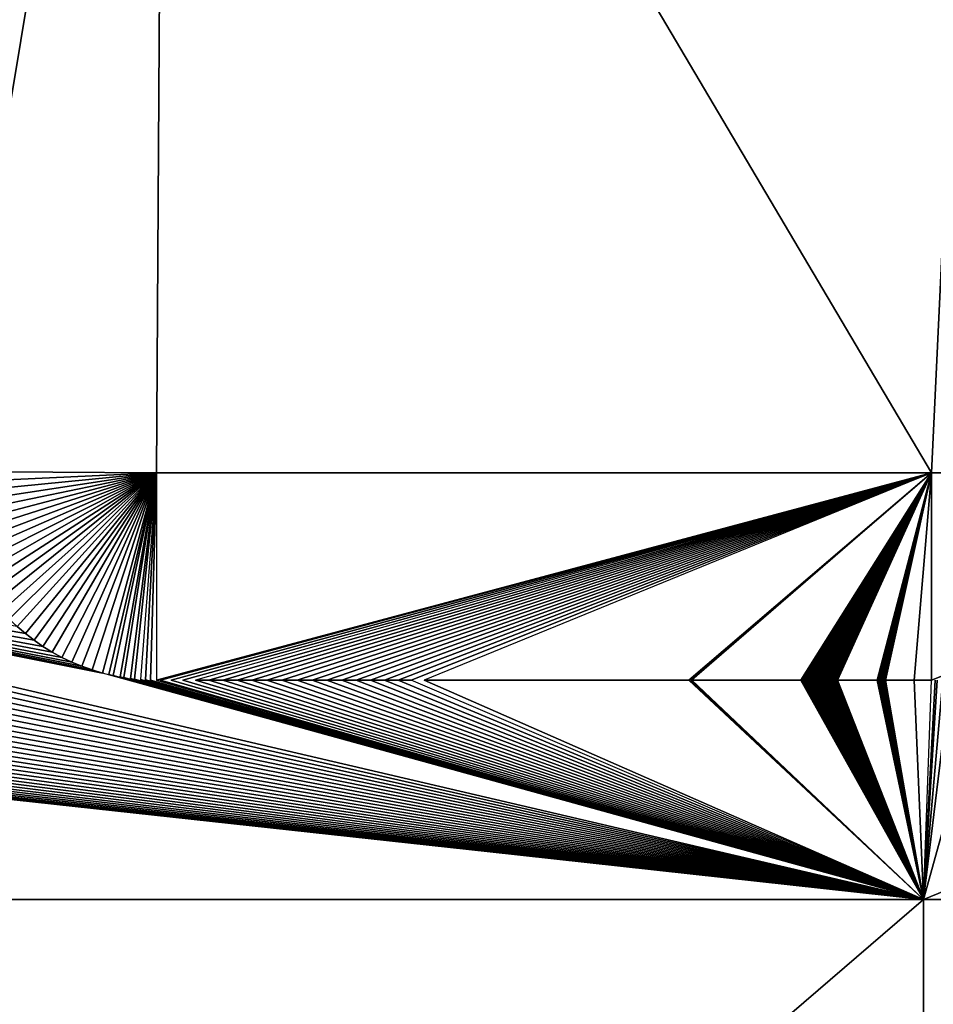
# Model space of a CAD drawing. Header units: metres. Extents: x 30502737 to 30502849, y 6949285 to 6949334.
# Tile 654 of 656: x 30502793.6 to 30502795.72, y 6949299.17 to 6949301.44. Entities that reach past the tile are written whole.
import ezdxf

# ---------------------------------------------------------------- set-up
doc = ezdxf.new("R2010")
doc.units = ezdxf.units.M
doc.layers.add('162400', color=1, linetype='Continuous', lineweight=0)

msp = doc.modelspace()

# ---------------------------------------------------------------- linework, layer by layer
at = {"layer": '162400', "linetype": 'ByBlock', "lineweight": -2}
for points in [[(30502793.937, 6949303.3961, 76.9), (30502793.4452, 6949301.5101, 77.38), (30502793.4383, 6949300.3991, 77.38)], [(30502793.937, 6949303.3961, 76.9), (30502793.4383, 6949300.3991, 77.38), (30502793.9183, 6949300.3961, 76.9)], [(30502795.7118, 6949300.3961, 76.9), (30502793.937, 6949303.3961, 76.9), (30502793.9183, 6949300.3961, 76.9)], [(30502795.7118, 6949300.3961, 76.9), (30502795.8538, 6949303.3961, 76.9), (30502793.937, 6949303.3961, 76.9)], [(30502795.7118, 6949300.3961, 76.9), (30502796.9339, 6949300.3961, 76.9), (30502795.8538, 6949303.3961, 76.9)], [(30502791.4139, 6949300.4086, 77.38), (30502791.4132, 6949300.3827, 77.38), (30502795.6936, 6949299.4086, 77.38)], [(30502793.7935, 6949299.9326, 77.38), (30502791.4139, 6949300.4086, 77.38), (30502795.6936, 6949299.4086, 77.38)], [(30502793.6152, 6949300.0239, 77.38), (30502793.596, 6949300.0404, 77.38), (30502791.4139, 6949300.4086, 77.38)], [(30502793.6352, 6949300.0085, 77.38), (30502793.6152, 6949300.0239, 77.38), (30502791.4139, 6949300.4086, 77.38)], [(30502793.6559, 6949299.9942, 77.38), (30502793.6352, 6949300.0085, 77.38), (30502791.4139, 6949300.4086, 77.38)], [(30502793.6774, 6949299.981, 77.38), (30502793.6559, 6949299.9942, 77.38), (30502791.4139, 6949300.4086, 77.38)], [(30502793.6995, 6949299.9689, 77.38), (30502793.6774, 6949299.981, 77.38), (30502791.4139, 6949300.4086, 77.38)], [(30502793.7223, 6949299.958, 77.38), (30502793.6995, 6949299.9689, 77.38), (30502791.4139, 6949300.4086, 77.38)], [(30502793.7456, 6949299.9483, 77.38), (30502793.7223, 6949299.958, 77.38), (30502791.4139, 6949300.4086, 77.38)], [(30502793.7694, 6949299.9398, 77.38), (30502793.7456, 6949299.9483, 77.38), (30502791.4139, 6949300.4086, 77.38)], [(30502793.7935, 6949299.9326, 77.38), (30502793.7694, 6949299.9398, 77.38), (30502791.4139, 6949300.4086, 77.38)], [(30502793.4388, 6949300.3739, 77.38), (30502793.9183, 6949300.3961, 76.9), (30502793.4383, 6949300.3991, 77.38)], [(30502793.4406, 6949300.3488, 77.38), (30502793.9183, 6949300.3961, 76.9), (30502793.4388, 6949300.3739, 77.38)], [(30502793.4438, 6949300.3237, 77.38), (30502793.9183, 6949300.3961, 76.9), (30502793.4406, 6949300.3488, 77.38)], [(30502793.4482, 6949300.2989, 77.38), (30502793.9183, 6949300.3961, 76.9), (30502793.4438, 6949300.3237, 77.38)], [(30502793.454, 6949300.2743, 77.38), (30502793.9183, 6949300.3961, 76.9), (30502793.4482, 6949300.2989, 77.38)], [(30502793.461, 6949300.2501, 77.38), (30502793.9183, 6949300.3961, 76.9), (30502793.454, 6949300.2743, 77.38)], [(30502793.4693, 6949300.2263, 77.38), (30502793.9183, 6949300.3961, 76.9), (30502793.461, 6949300.2501, 77.38)], [(30502793.4789, 6949300.2029, 77.38), (30502793.9183, 6949300.3961, 76.9), (30502793.4693, 6949300.2263, 77.38)], [(30502793.4896, 6949300.1801, 77.38), (30502793.9183, 6949300.3961, 76.9), (30502793.4789, 6949300.2029, 77.38)], [(30502793.5016, 6949300.1579, 77.38), (30502793.9183, 6949300.3961, 76.9), (30502793.4896, 6949300.1801, 77.38)], [(30502793.5147, 6949300.1363, 77.38), (30502793.9183, 6949300.3961, 76.9), (30502793.5016, 6949300.1579, 77.38)], [(30502793.5289, 6949300.1155, 77.38), (30502793.9183, 6949300.3961, 76.9), (30502793.5147, 6949300.1363, 77.38)], [(30502793.5442, 6949300.0954, 77.38), (30502793.9183, 6949300.3961, 76.9), (30502793.5289, 6949300.1155, 77.38)], [(30502793.5605, 6949300.0762, 77.38), (30502793.9183, 6949300.3961, 76.9), (30502793.5442, 6949300.0954, 77.38)], [(30502793.5778, 6949300.0578, 77.38), (30502793.9183, 6949300.3961, 76.9), (30502793.5605, 6949300.0762, 77.38)], [(30502793.596, 6949300.0404, 77.38), (30502793.9183, 6949300.3961, 76.9), (30502793.5778, 6949300.0578, 77.38)], [(30502793.6152, 6949300.0239, 77.38), (30502793.9183, 6949300.3961, 76.9), (30502793.596, 6949300.0404, 77.38)], [(30502793.6352, 6949300.0085, 77.38), (30502793.9183, 6949300.3961, 76.9), (30502793.6152, 6949300.0239, 77.38)], [(30502793.6559, 6949299.9942, 77.38), (30502793.9183, 6949300.3961, 76.9), (30502793.6352, 6949300.0085, 77.38)], [(30502793.6774, 6949299.981, 77.38), (30502793.9183, 6949300.3961, 76.9), (30502793.6559, 6949299.9942, 77.38)], [(30502793.6995, 6949299.9689, 77.38), (30502793.9183, 6949300.3961, 76.9), (30502793.6774, 6949299.981, 77.38)], [(30502793.7223, 6949299.958, 77.38), (30502793.9183, 6949300.3961, 76.9), (30502793.6995, 6949299.9689, 77.38)], [(30502793.7456, 6949299.9483, 77.38), (30502793.9183, 6949300.3961, 76.9), (30502793.7223, 6949299.958, 77.38)], [(30502793.7694, 6949299.9398, 77.38), (30502793.9183, 6949300.3961, 76.9), (30502793.7456, 6949299.9483, 77.38)], [(30502793.7935, 6949299.9326, 77.38), (30502793.9183, 6949300.3961, 76.9), (30502793.7694, 6949299.9398, 77.38)], [(30502793.9183, 6949300.3961, 76.9), (30502793.7935, 6949299.9326, 77.38), (30502793.8084, 6949299.9291, 77.38)], [(30502793.8084, 6949299.9291, 77.38), (30502793.8181, 6949299.9267, 77.38), (30502793.9183, 6949300.3961, 76.9)], [(30502793.9183, 6949300.3961, 76.9), (30502793.8181, 6949299.9267, 77.38), (30502793.8344, 6949299.9237, 77.38)], [(30502793.8344, 6949299.9237, 77.38), (30502793.8429, 6949299.9221, 77.38), (30502793.9183, 6949300.3961, 76.9)], [(30502793.9183, 6949300.3961, 76.9), (30502793.8429, 6949299.9221, 77.38), (30502793.8584, 6949299.9201, 77.38)], [(30502793.8584, 6949299.9201, 77.38), (30502793.8679, 6949299.9188, 77.38), (30502793.9183, 6949300.3961, 76.9)], [(30502793.9183, 6949300.3961, 76.9), (30502793.8679, 6949299.9188, 77.38), (30502793.8817, 6949299.9177, 77.38)], [(30502793.893, 6949299.9168, 77.38), (30502793.9183, 6949300.3961, 76.9), (30502793.8817, 6949299.9177, 77.38)], [(30502793.893, 6949299.9168, 77.38), (30502793.9044, 6949299.9165, 77.38), (30502793.9183, 6949300.3961, 76.9)], [(30502793.9044, 6949299.9165, 77.38), (30502793.9183, 6949299.9161, 77.38), (30502793.9183, 6949300.3961, 76.9)], [(30502795.7118, 6949300.3961, 76.9), (30502793.9183, 6949299.9161, 77.38), (30502793.9275, 6949299.9161, 77.38)], [(30502795.7118, 6949300.3961, 76.9), (30502793.9183, 6949300.3961, 76.9), (30502793.9183, 6949299.9161, 77.38)], [(30502795.7118, 6949300.3961, 76.9), (30502793.9275, 6949299.9161, 77.38), (30502793.9522, 6949299.9161, 77.38)], [(30502795.7118, 6949300.3961, 76.9), (30502793.9522, 6949299.9161, 77.38), (30502793.9793, 6949299.9161, 77.38)], [(30502795.7118, 6949300.3961, 76.9), (30502793.9793, 6949299.9161, 77.38), (30502794.0085, 6949299.9161, 77.38)], [(30502795.7118, 6949300.3961, 76.9), (30502794.0085, 6949299.9161, 77.38), (30502794.0395, 6949299.9161, 77.38)], [(30502795.7118, 6949300.3961, 76.9), (30502794.0395, 6949299.9161, 77.38), (30502794.0718, 6949299.9161, 77.38)], [(30502795.7118, 6949300.3961, 76.9), (30502794.0718, 6949299.9161, 77.38), (30502794.1052, 6949299.9161, 77.38)], [(30502795.7118, 6949300.3961, 76.9), (30502794.1052, 6949299.9161, 77.38), (30502794.1393, 6949299.9161, 77.38)], [(30502795.7118, 6949300.3961, 76.9), (30502794.1393, 6949299.9161, 77.38), (30502794.174, 6949299.9161, 77.38)], [(30502795.7118, 6949300.3961, 76.9), (30502794.174, 6949299.9161, 77.38), (30502794.2088, 6949299.9161, 77.38)], [(30502795.7118, 6949300.3961, 76.9), (30502794.2088, 6949299.9161, 77.38), (30502794.2437, 6949299.9161, 77.38)], [(30502795.7118, 6949300.3961, 76.9), (30502794.2437, 6949299.9161, 77.38), (30502794.2785, 6949299.9161, 77.38)], [(30502795.7118, 6949300.3961, 76.9), (30502794.2785, 6949299.9161, 77.38), (30502794.313, 6949299.9161, 77.38)], [(30502795.7118, 6949300.3961, 76.9), (30502794.313, 6949299.9161, 77.38), (30502794.3471, 6949299.9161, 77.38)], [(30502795.7118, 6949300.3961, 76.9), (30502794.3471, 6949299.9161, 77.38), (30502794.3807, 6949299.9161, 77.38)], [(30502795.7118, 6949300.3961, 76.9), (30502794.3807, 6949299.9161, 77.38), (30502794.4136, 6949299.9161, 77.38)], [(30502795.7118, 6949300.3961, 76.9), (30502794.4136, 6949299.9161, 77.38), (30502794.4459, 6949299.9161, 77.38)], [(30502795.7118, 6949300.3961, 76.9), (30502794.4459, 6949299.9161, 77.38), (30502794.4774, 6949299.9161, 77.38)], [(30502795.7118, 6949300.3961, 76.9), (30502794.4774, 6949299.9161, 77.38), (30502794.5081, 6949299.9161, 77.38)], [(30502795.7118, 6949300.3961, 76.9), (30502794.5081, 6949299.9161, 77.38), (30502794.5381, 6949299.9161, 77.38)], [(30502795.7118, 6949300.3961, 76.9), (30502794.5381, 6949299.9161, 77.38), (30502795.1506, 6949299.9161, 77.38)], [(30502795.7118, 6949300.3961, 76.9), (30502795.1506, 6949299.9161, 77.38), (30502795.1541, 6949299.9161, 77.38)], [(30502795.7118, 6949300.3961, 76.9), (30502795.1541, 6949299.9161, 77.38), (30502795.1572, 6949299.9161, 77.38)], [(30502795.7118, 6949300.3961, 76.9), (30502795.1572, 6949299.9161, 77.38), (30502795.4092, 6949299.9161, 77.38)], [(30502795.7118, 6949300.3961, 76.9), (30502795.4092, 6949299.9161, 77.38), (30502795.4111, 6949299.9161, 77.38)], [(30502795.7118, 6949300.3961, 76.9), (30502795.4111, 6949299.9161, 77.38), (30502795.4132, 6949299.9161, 77.38)], [(30502795.7118, 6949300.3961, 76.9), (30502795.4132, 6949299.9161, 77.38), (30502795.4154, 6949299.9161, 77.38)], [(30502795.7118, 6949300.3961, 76.9), (30502795.4154, 6949299.9161, 77.38), (30502795.4178, 6949299.9161, 77.38)], [(30502795.7118, 6949300.3961, 76.9), (30502795.4178, 6949299.9161, 77.38), (30502795.4202, 6949299.9161, 77.38)], [(30502795.7118, 6949300.3961, 76.9), (30502795.4202, 6949299.9161, 77.38), (30502795.4228, 6949299.9161, 77.38)], [(30502795.7118, 6949300.3961, 76.9), (30502795.4228, 6949299.9161, 77.38), (30502795.4255, 6949299.9161, 77.38)], [(30502795.7118, 6949300.3961, 76.9), (30502795.4255, 6949299.9161, 77.38), (30502795.4283, 6949299.9161, 77.38)], [(30502795.7118, 6949300.3961, 76.9), (30502795.4283, 6949299.9161, 77.38), (30502795.4311, 6949299.9161, 77.38)], [(30502795.7118, 6949300.3961, 76.9), (30502795.4311, 6949299.9161, 77.38), (30502795.4341, 6949299.9161, 77.38)], [(30502795.7118, 6949300.3961, 76.9), (30502795.4341, 6949299.9161, 77.38), (30502795.4371, 6949299.9161, 77.38)], [(30502795.7118, 6949300.3961, 76.9), (30502795.4371, 6949299.9161, 77.38), (30502795.4401, 6949299.9161, 77.38)], [(30502795.7118, 6949300.3961, 76.9), (30502795.4401, 6949299.9161, 77.38), (30502795.4429, 6949299.9161, 77.38)], [(30502795.7118, 6949300.3961, 76.9), (30502795.4429, 6949299.9161, 77.38), (30502795.4432, 6949299.9161, 77.38)], [(30502795.7118, 6949300.3961, 76.9), (30502795.4432, 6949299.9161, 77.38), (30502795.4464, 6949299.9161, 77.38)], [(30502795.7118, 6949300.3961, 76.9), (30502795.4464, 6949299.9161, 77.38), (30502795.4496, 6949299.9161, 77.38)], [(30502795.7118, 6949300.3961, 76.9), (30502795.4496, 6949299.9161, 77.38), (30502795.4528, 6949299.9161, 77.38)], [(30502795.7118, 6949300.3961, 76.9), (30502795.4528, 6949299.9161, 77.38), (30502795.456, 6949299.9161, 77.38)], [(30502795.7118, 6949300.3961, 76.9), (30502795.456, 6949299.9161, 77.38), (30502795.4573, 6949299.9161, 77.38)], [(30502795.7118, 6949300.3961, 76.9), (30502795.4573, 6949299.9161, 77.38), (30502795.4586, 6949299.9161, 77.38)], [(30502795.7118, 6949300.3961, 76.9), (30502795.4586, 6949299.9161, 77.38), (30502795.4593, 6949299.9161, 77.38)], [(30502795.7118, 6949300.3961, 76.9), (30502795.4593, 6949299.9161, 77.38), (30502795.4599, 6949299.9161, 77.38)], [(30502795.7118, 6949300.3961, 76.9), (30502795.4599, 6949299.9161, 77.38), (30502795.4613, 6949299.9161, 77.38)], [(30502795.7118, 6949300.3961, 76.9), (30502795.4613, 6949299.9161, 77.38), (30502795.4625, 6949299.9161, 77.38)], [(30502795.7118, 6949300.3961, 76.9), (30502795.4625, 6949299.9161, 77.38), (30502795.4627, 6949299.9161, 77.38)], [(30502795.7118, 6949300.3961, 76.9), (30502795.4627, 6949299.9161, 77.38), (30502795.464, 6949299.9161, 77.38)], [(30502795.7118, 6949300.3961, 76.9), (30502795.464, 6949299.9161, 77.38), (30502795.4654, 6949299.9161, 77.38)], [(30502795.7118, 6949300.3961, 76.9), (30502795.4654, 6949299.9161, 77.38), (30502795.4658, 6949299.9161, 77.38)], [(30502795.7118, 6949300.3961, 76.9), (30502795.4658, 6949299.9161, 77.38), (30502795.4669, 6949299.9161, 77.38)], [(30502795.7118, 6949300.3961, 76.9), (30502795.4669, 6949299.9161, 77.38), (30502795.4683, 6949299.9161, 77.38)], [(30502795.7118, 6949300.3961, 76.9), (30502795.4683, 6949299.9161, 77.38), (30502795.4691, 6949299.9161, 77.38)], [(30502795.7118, 6949300.3961, 76.9), (30502795.4691, 6949299.9161, 77.38), (30502795.4697, 6949299.9161, 77.38)], [(30502795.7118, 6949300.3961, 76.9), (30502795.4697, 6949299.9161, 77.38), (30502795.4711, 6949299.9161, 77.38)], [(30502795.7118, 6949300.3961, 76.9), (30502795.4711, 6949299.9161, 77.38), (30502795.4723, 6949299.9161, 77.38)], [(30502795.7118, 6949300.3961, 76.9), (30502795.4723, 6949299.9161, 77.38), (30502795.4724, 6949299.9161, 77.38)], [(30502795.7118, 6949300.3961, 76.9), (30502795.4724, 6949299.9161, 77.38), (30502795.4738, 6949299.9161, 77.38)], [(30502795.7118, 6949300.3961, 76.9), (30502795.4738, 6949299.9161, 77.38), (30502795.4751, 6949299.9161, 77.38)], [(30502795.7118, 6949300.3961, 76.9), (30502795.4751, 6949299.9161, 77.38), (30502795.4755, 6949299.9161, 77.38)], [(30502795.7118, 6949300.3961, 76.9), (30502795.4755, 6949299.9161, 77.38), (30502795.4765, 6949299.9161, 77.38)], [(30502795.7118, 6949300.3961, 76.9), (30502795.4765, 6949299.9161, 77.38), (30502795.4777, 6949299.9161, 77.38)], [(30502795.7118, 6949300.3961, 76.9), (30502795.4777, 6949299.9161, 77.38), (30502795.4787, 6949299.9161, 77.38)], [(30502795.7118, 6949300.3961, 76.9), (30502795.4787, 6949299.9161, 77.38), (30502795.479, 6949299.9161, 77.38)], [(30502795.7118, 6949300.3961, 76.9), (30502795.479, 6949299.9161, 77.38), (30502795.4802, 6949299.9161, 77.38)], [(30502795.7118, 6949300.3961, 76.9), (30502795.4802, 6949299.9161, 77.38), (30502795.4814, 6949299.9161, 77.38)], [(30502795.7118, 6949300.3961, 76.9), (30502795.4814, 6949299.9161, 77.38), (30502795.4819, 6949299.9161, 77.38)], [(30502795.7118, 6949300.3961, 76.9), (30502795.4819, 6949299.9161, 77.38), (30502795.4825, 6949299.9161, 77.38)], [(30502795.7118, 6949300.3961, 76.9), (30502795.4825, 6949299.9161, 77.38), (30502795.4836, 6949299.9161, 77.38)], [(30502795.7118, 6949300.3961, 76.9), (30502795.4836, 6949299.9161, 77.38), (30502795.4846, 6949299.9161, 77.38)], [(30502795.7118, 6949300.3961, 76.9), (30502795.4846, 6949299.9161, 77.38), (30502795.485, 6949299.9161, 77.38)], [(30502795.7118, 6949300.3961, 76.9), (30502795.485, 6949299.9161, 77.38), (30502795.4856, 6949299.9161, 77.38)], [(30502795.7118, 6949300.3961, 76.9), (30502795.4856, 6949299.9161, 77.38), (30502795.4865, 6949299.9161, 77.38)], [(30502795.7118, 6949300.3961, 76.9), (30502795.4865, 6949299.9161, 77.38), (30502795.4881, 6949299.9161, 77.38)], [(30502795.7118, 6949300.3961, 76.9), (30502795.4881, 6949299.9161, 77.38), (30502795.4911, 6949299.9161, 77.38)], [(30502795.7118, 6949300.3961, 76.9), (30502795.4911, 6949299.9161, 77.38), (30502795.4941, 6949299.9161, 77.38)], [(30502795.7118, 6949300.3961, 76.9), (30502795.4941, 6949299.9161, 77.38), (30502795.586, 6949299.9161, 77.38)], [(30502795.7118, 6949300.3961, 76.9), (30502795.586, 6949299.9161, 77.38), (30502795.5861, 6949299.9161, 77.38)], [(30502795.7118, 6949300.3961, 76.9), (30502795.5861, 6949299.9161, 77.38), (30502795.5862, 6949299.9161, 77.38)], [(30502795.7118, 6949300.3961, 76.9), (30502795.5862, 6949299.9161, 77.38), (30502795.5863, 6949299.9161, 77.38)], [(30502795.7118, 6949300.3961, 76.9), (30502795.5863, 6949299.9161, 77.38), (30502795.5863, 6949299.9161, 77.38)], [(30502795.7118, 6949300.3961, 76.9), (30502795.5863, 6949299.9161, 77.38), (30502795.5865, 6949299.9161, 77.38)], [(30502795.7118, 6949300.3961, 76.9), (30502795.5865, 6949299.9161, 77.38), (30502795.5866, 6949299.9161, 77.38)], [(30502795.7118, 6949300.3961, 76.9), (30502795.5866, 6949299.9161, 77.38), (30502795.5868, 6949299.9161, 77.38)], [(30502795.5868, 6949299.9161, 77.38), (30502795.5872, 6949299.9161, 77.38), (30502795.7118, 6949300.3961, 76.9)], [(30502795.5872, 6949299.9161, 77.38), (30502795.5876, 6949299.9161, 77.38), (30502795.7118, 6949300.3961, 76.9)], [(30502795.5876, 6949299.9161, 77.38), (30502795.5881, 6949299.9161, 77.38), (30502795.7118, 6949300.3961, 76.9)], [(30502795.5881, 6949299.9161, 77.38), (30502795.5886, 6949299.9161, 77.38), (30502795.7118, 6949300.3961, 76.9)], [(30502795.5886, 6949299.9161, 77.38), (30502795.5892, 6949299.9161, 77.38), (30502795.7118, 6949300.3961, 76.9)], [(30502795.5892, 6949299.9161, 77.38), (30502795.5899, 6949299.9161, 77.38), (30502795.7118, 6949300.3961, 76.9)], [(30502795.5899, 6949299.9161, 77.38), (30502795.5906, 6949299.9161, 77.38), (30502795.7118, 6949300.3961, 76.9)], [(30502795.5906, 6949299.9161, 77.38), (30502795.5914, 6949299.9161, 77.38), (30502795.7118, 6949300.3961, 76.9)], [(30502795.5914, 6949299.9161, 77.38), (30502795.5922, 6949299.9161, 77.38), (30502795.7118, 6949300.3961, 76.9)], [(30502795.5922, 6949299.9161, 77.38), (30502795.5931, 6949299.9161, 77.38), (30502795.7118, 6949300.3961, 76.9)], [(30502795.5931, 6949299.9161, 77.38), (30502795.594, 6949299.9161, 77.38), (30502795.7118, 6949300.3961, 76.9)], [(30502795.594, 6949299.9161, 77.38), (30502795.595, 6949299.9161, 77.38), (30502795.7118, 6949300.3961, 76.9)], [(30502795.595, 6949299.9161, 77.38), (30502795.596, 6949299.9161, 77.38), (30502795.7118, 6949300.3961, 76.9)], [(30502795.596, 6949299.9161, 77.38), (30502795.5971, 6949299.9161, 77.38), (30502795.7118, 6949300.3961, 76.9)], [(30502795.5971, 6949299.9161, 77.38), (30502795.5982, 6949299.9161, 77.38), (30502795.7118, 6949300.3961, 76.9)], [(30502795.5982, 6949299.9161, 77.38), (30502795.5993, 6949299.9161, 77.38), (30502795.7118, 6949300.3961, 76.9)], [(30502795.5993, 6949299.9161, 77.38), (30502795.6005, 6949299.9161, 77.38), (30502795.7118, 6949300.3961, 76.9)], [(30502795.6005, 6949299.9161, 77.38), (30502795.6017, 6949299.9161, 77.38), (30502795.7118, 6949300.3961, 76.9)], [(30502795.6017, 6949299.9161, 77.38), (30502795.6029, 6949299.9161, 77.38), (30502795.7118, 6949300.3961, 76.9)], [(30502795.6029, 6949299.9161, 77.38), (30502795.603, 6949299.9161, 77.38), (30502795.7118, 6949300.3961, 76.9)], [(30502795.603, 6949299.9161, 77.38), (30502795.6041, 6949299.9161, 77.38), (30502795.7118, 6949300.3961, 76.9)], [(30502795.6041, 6949299.9161, 77.38), (30502795.6054, 6949299.9161, 77.38), (30502795.7118, 6949300.3961, 76.9)], [(30502795.6054, 6949299.9161, 77.38), (30502795.6718, 6949299.9161, 77.38), (30502795.7118, 6949300.3961, 76.9)], [(30502795.6718, 6949299.9161, 77.38), (30502795.7118, 6949299.9161, 77.38), (30502795.7118, 6949300.3961, 76.9)], [(30502795.7118, 6949300.3961, 76.9), (30502795.7118, 6949299.9161, 77.38), (30502796.9339, 6949300.3961, 76.9)], [(30502795.7118, 6949299.9161, 77.38), (30502795.72, 6949299.9161, 77.38), (30502796.9339, 6949300.3961, 76.9)], [(30502791.4132, 6949300.3827, 77.38), (30502791.4111, 6949300.3567, 77.38), (30502795.6936, 6949299.4086, 77.38)], [(30502791.4111, 6949300.3567, 77.38), (30502791.4076, 6949300.331, 77.38), (30502795.6936, 6949299.4086, 77.38)], [(30502791.4076, 6949300.331, 77.38), (30502791.4027, 6949300.3055, 77.38), (30502795.6936, 6949299.4086, 77.38)], [(30502791.4027, 6949300.3055, 77.38), (30502791.3964, 6949300.2802, 77.38), (30502795.6936, 6949299.4086, 77.38)], [(30502791.3964, 6949300.2802, 77.38), (30502791.3888, 6949300.2554, 77.38), (30502795.6936, 6949299.4086, 77.38)], [(30502791.3888, 6949300.2554, 77.38), (30502791.3798, 6949300.231, 77.38), (30502795.6936, 6949299.4086, 77.38)], [(30502791.3798, 6949300.231, 77.38), (30502791.3695, 6949300.2071, 77.38), (30502795.6936, 6949299.4086, 77.38)], [(30502791.3695, 6949300.2071, 77.38), (30502791.358, 6949300.1838, 77.38), (30502795.6936, 6949299.4086, 77.38)], [(30502791.358, 6949300.1838, 77.38), (30502791.3452, 6949300.1612, 77.38), (30502795.6936, 6949299.4086, 77.38)], [(30502791.3452, 6949300.1612, 77.38), (30502791.3312, 6949300.1393, 77.38), (30502795.6936, 6949299.4086, 77.38)], [(30502791.3312, 6949300.1393, 77.38), (30502791.316, 6949300.1182, 77.38), (30502795.6936, 6949299.4086, 77.38)], [(30502791.2997, 6949300.0979, 77.38), (30502791.2824, 6949300.0786, 77.38), (30502795.6936, 6949299.4086, 77.38)], [(30502791.316, 6949300.1182, 77.38), (30502791.2997, 6949300.0979, 77.38), (30502795.6936, 6949299.4086, 77.38)], [(30502791.2824, 6949300.0786, 77.38), (30502791.264, 6949300.0602, 77.38), (30502795.6936, 6949299.4086, 77.38)], [(30502791.264, 6949300.0602, 77.38), (30502791.2446, 6949300.0428, 77.38), (30502795.6936, 6949299.4086, 77.38)], [(30502791.2446, 6949300.0428, 77.38), (30502791.2244, 6949300.0265, 77.38), (30502795.6936, 6949299.4086, 77.38)], [(30502791.2033, 6949300.0114, 77.38), (30502791.1814, 6949299.9974, 77.38), (30502795.6936, 6949299.4086, 77.38)], [(30502791.2244, 6949300.0265, 77.38), (30502791.2033, 6949300.0114, 77.38), (30502795.6936, 6949299.4086, 77.38)], [(30502791.1587, 6949299.9846, 77.38), (30502791.1354, 6949299.973, 77.38), (30502795.6936, 6949299.4086, 77.38)], [(30502791.1814, 6949299.9974, 77.38), (30502791.1587, 6949299.9846, 77.38), (30502795.6936, 6949299.4086, 77.38)], [(30502791.1116, 6949299.9627, 77.38), (30502791.0872, 6949299.9538, 77.38), (30502795.6936, 6949299.4086, 77.38)], [(30502791.1354, 6949299.973, 77.38), (30502791.1116, 6949299.9627, 77.38), (30502795.6936, 6949299.4086, 77.38)], [(30502791.0371, 6949299.9399, 77.38), (30502791.0116, 6949299.935, 77.38), (30502795.6936, 6949299.4086, 77.38)], [(30502791.0623, 6949299.9461, 77.38), (30502791.0371, 6949299.9399, 77.38), (30502795.6936, 6949299.4086, 77.38)], [(30502791.0872, 6949299.9538, 77.38), (30502791.0623, 6949299.9461, 77.38), (30502795.6936, 6949299.4086, 77.38)], [(30502790.9339, 6949299.9286, 77.38), (30502786.2213, 6949299.4086, 77.38), (30502795.6936, 6949299.4086, 77.38)], [(30502790.9599, 6949299.9294, 77.38), (30502790.9339, 6949299.9286, 77.38), (30502795.6936, 6949299.4086, 77.38)], [(30502790.9858, 6949299.9315, 77.38), (30502790.9599, 6949299.9294, 77.38), (30502795.6936, 6949299.4086, 77.38)], [(30502791.0116, 6949299.935, 77.38), (30502790.9858, 6949299.9315, 77.38), (30502795.6936, 6949299.4086, 77.38)], [(30502793.8084, 6949299.9291, 77.38), (30502793.7935, 6949299.9326, 77.38), (30502795.6936, 6949299.4086, 77.38)], [(30502793.8181, 6949299.9267, 77.38), (30502793.8084, 6949299.9291, 77.38), (30502795.6936, 6949299.4086, 77.38)], [(30502793.8344, 6949299.9237, 77.38), (30502793.8181, 6949299.9267, 77.38), (30502795.6936, 6949299.4086, 77.38)], [(30502793.8429, 6949299.9221, 77.38), (30502793.8344, 6949299.9237, 77.38), (30502795.6936, 6949299.4086, 77.38)], [(30502793.8584, 6949299.9201, 77.38), (30502793.8429, 6949299.9221, 77.38), (30502795.6936, 6949299.4086, 77.38)], [(30502793.8679, 6949299.9188, 77.38), (30502793.8584, 6949299.9201, 77.38), (30502795.6936, 6949299.4086, 77.38)], [(30502793.8817, 6949299.9177, 77.38), (30502793.8679, 6949299.9188, 77.38), (30502795.6936, 6949299.4086, 77.38)], [(30502793.893, 6949299.9168, 77.38), (30502793.8817, 6949299.9177, 77.38), (30502795.6936, 6949299.4086, 77.38)], [(30502793.9044, 6949299.9165, 77.38), (30502793.893, 6949299.9168, 77.38), (30502795.6936, 6949299.4086, 77.38)], [(30502793.9183, 6949299.9161, 77.38), (30502793.9044, 6949299.9165, 77.38), (30502795.6936, 6949299.4086, 77.38)], [(30502793.9275, 6949299.9161, 77.38), (30502793.9183, 6949299.9161, 77.38), (30502795.6936, 6949299.4086, 77.38)], [(30502793.9522, 6949299.9161, 77.38), (30502793.9275, 6949299.9161, 77.38), (30502795.6936, 6949299.4086, 77.38)], [(30502793.9793, 6949299.9161, 77.38), (30502793.9522, 6949299.9161, 77.38), (30502795.6936, 6949299.4086, 77.38)], [(30502794.0085, 6949299.9161, 77.38), (30502793.9793, 6949299.9161, 77.38), (30502795.6936, 6949299.4086, 77.38)], [(30502794.0395, 6949299.9161, 77.38), (30502794.0085, 6949299.9161, 77.38), (30502795.6936, 6949299.4086, 77.38)], [(30502794.0718, 6949299.9161, 77.38), (30502794.0395, 6949299.9161, 77.38), (30502795.6936, 6949299.4086, 77.38)], [(30502794.1052, 6949299.9161, 77.38), (30502794.0718, 6949299.9161, 77.38), (30502795.6936, 6949299.4086, 77.38)], [(30502794.1393, 6949299.9161, 77.38), (30502794.1052, 6949299.9161, 77.38), (30502795.6936, 6949299.4086, 77.38)], [(30502794.174, 6949299.9161, 77.38), (30502794.1393, 6949299.9161, 77.38), (30502795.6936, 6949299.4086, 77.38)], [(30502794.2088, 6949299.9161, 77.38), (30502794.174, 6949299.9161, 77.38), (30502795.6936, 6949299.4086, 77.38)], [(30502794.2437, 6949299.9161, 77.38), (30502794.2088, 6949299.9161, 77.38), (30502795.6936, 6949299.4086, 77.38)], [(30502794.2785, 6949299.9161, 77.38), (30502794.2437, 6949299.9161, 77.38), (30502795.6936, 6949299.4086, 77.38)], [(30502794.313, 6949299.9161, 77.38), (30502794.2785, 6949299.9161, 77.38), (30502795.6936, 6949299.4086, 77.38)], [(30502794.3471, 6949299.9161, 77.38), (30502794.313, 6949299.9161, 77.38), (30502795.6936, 6949299.4086, 77.38)], [(30502794.3807, 6949299.9161, 77.38), (30502794.3471, 6949299.9161, 77.38), (30502795.6936, 6949299.4086, 77.38)], [(30502794.4136, 6949299.9161, 77.38), (30502794.3807, 6949299.9161, 77.38), (30502795.6936, 6949299.4086, 77.38)], [(30502794.4459, 6949299.9161, 77.38), (30502794.4136, 6949299.9161, 77.38), (30502795.6936, 6949299.4086, 77.38)], [(30502794.4774, 6949299.9161, 77.38), (30502794.4459, 6949299.9161, 77.38), (30502795.6936, 6949299.4086, 77.38)], [(30502794.5081, 6949299.9161, 77.38), (30502794.4774, 6949299.9161, 77.38), (30502795.6936, 6949299.4086, 77.38)], [(30502794.5381, 6949299.9161, 77.38), (30502794.5081, 6949299.9161, 77.38), (30502795.6936, 6949299.4086, 77.38)], [(30502795.1506, 6949299.9161, 77.38), (30502794.5381, 6949299.9161, 77.38), (30502795.6936, 6949299.4086, 77.38)], [(30502795.1541, 6949299.9161, 77.38), (30502795.1506, 6949299.9161, 77.38), (30502795.6936, 6949299.4086, 77.38)], [(30502795.1572, 6949299.9161, 77.38), (30502795.1541, 6949299.9161, 77.38), (30502795.6936, 6949299.4086, 77.38)], [(30502795.4092, 6949299.9161, 77.38), (30502795.1572, 6949299.9161, 77.38), (30502795.6936, 6949299.4086, 77.38)], [(30502795.4111, 6949299.9161, 77.38), (30502795.4092, 6949299.9161, 77.38), (30502795.6936, 6949299.4086, 77.38)], [(30502795.4132, 6949299.9161, 77.38), (30502795.4111, 6949299.9161, 77.38), (30502795.6936, 6949299.4086, 77.38)], [(30502795.4154, 6949299.9161, 77.38), (30502795.4132, 6949299.9161, 77.38), (30502795.6936, 6949299.4086, 77.38)], [(30502795.4178, 6949299.9161, 77.38), (30502795.4154, 6949299.9161, 77.38), (30502795.6936, 6949299.4086, 77.38)], [(30502795.4202, 6949299.9161, 77.38), (30502795.4178, 6949299.9161, 77.38), (30502795.6936, 6949299.4086, 77.38)], [(30502795.4228, 6949299.9161, 77.38), (30502795.4202, 6949299.9161, 77.38), (30502795.6936, 6949299.4086, 77.38)], [(30502795.4255, 6949299.9161, 77.38), (30502795.4228, 6949299.9161, 77.38), (30502795.6936, 6949299.4086, 77.38)], [(30502795.4283, 6949299.9161, 77.38), (30502795.4255, 6949299.9161, 77.38), (30502795.6936, 6949299.4086, 77.38)], [(30502795.4311, 6949299.9161, 77.38), (30502795.4283, 6949299.9161, 77.38), (30502795.6936, 6949299.4086, 77.38)], [(30502795.4341, 6949299.9161, 77.38), (30502795.4311, 6949299.9161, 77.38), (30502795.6936, 6949299.4086, 77.38)], [(30502795.4371, 6949299.9161, 77.38), (30502795.4341, 6949299.9161, 77.38), (30502795.6936, 6949299.4086, 77.38)], [(30502795.4401, 6949299.9161, 77.38), (30502795.4371, 6949299.9161, 77.38), (30502795.6936, 6949299.4086, 77.38)], [(30502795.4429, 6949299.9161, 77.38), (30502795.4401, 6949299.9161, 77.38), (30502795.6936, 6949299.4086, 77.38)], [(30502795.4432, 6949299.9161, 77.38), (30502795.4429, 6949299.9161, 77.38), (30502795.6936, 6949299.4086, 77.38)], [(30502795.4464, 6949299.9161, 77.38), (30502795.4432, 6949299.9161, 77.38), (30502795.6936, 6949299.4086, 77.38)], [(30502795.4496, 6949299.9161, 77.38), (30502795.4464, 6949299.9161, 77.38), (30502795.6936, 6949299.4086, 77.38)], [(30502795.4528, 6949299.9161, 77.38), (30502795.4496, 6949299.9161, 77.38), (30502795.6936, 6949299.4086, 77.38)], [(30502795.456, 6949299.9161, 77.38), (30502795.4528, 6949299.9161, 77.38), (30502795.6936, 6949299.4086, 77.38)], [(30502795.4573, 6949299.9161, 77.38), (30502795.456, 6949299.9161, 77.38), (30502795.6936, 6949299.4086, 77.38)], [(30502795.4586, 6949299.9161, 77.38), (30502795.4573, 6949299.9161, 77.38), (30502795.6936, 6949299.4086, 77.38)], [(30502795.4593, 6949299.9161, 77.38), (30502795.4586, 6949299.9161, 77.38), (30502795.6936, 6949299.4086, 77.38)], [(30502795.4599, 6949299.9161, 77.38), (30502795.4593, 6949299.9161, 77.38), (30502795.6936, 6949299.4086, 77.38)], [(30502795.4613, 6949299.9161, 77.38), (30502795.4599, 6949299.9161, 77.38), (30502795.6936, 6949299.4086, 77.38)], [(30502795.4625, 6949299.9161, 77.38), (30502795.4613, 6949299.9161, 77.38), (30502795.6936, 6949299.4086, 77.38)], [(30502795.4627, 6949299.9161, 77.38), (30502795.4625, 6949299.9161, 77.38), (30502795.6936, 6949299.4086, 77.38)], [(30502795.464, 6949299.9161, 77.38), (30502795.4627, 6949299.9161, 77.38), (30502795.6936, 6949299.4086, 77.38)], [(30502795.4654, 6949299.9161, 77.38), (30502795.464, 6949299.9161, 77.38), (30502795.6936, 6949299.4086, 77.38)], [(30502795.4658, 6949299.9161, 77.38), (30502795.4654, 6949299.9161, 77.38), (30502795.6936, 6949299.4086, 77.38)], [(30502795.4669, 6949299.9161, 77.38), (30502795.4658, 6949299.9161, 77.38), (30502795.6936, 6949299.4086, 77.38)], [(30502795.4683, 6949299.9161, 77.38), (30502795.4669, 6949299.9161, 77.38), (30502795.6936, 6949299.4086, 77.38)], [(30502795.4691, 6949299.9161, 77.38), (30502795.4683, 6949299.9161, 77.38), (30502795.6936, 6949299.4086, 77.38)], [(30502795.4697, 6949299.9161, 77.38), (30502795.4691, 6949299.9161, 77.38), (30502795.6936, 6949299.4086, 77.38)], [(30502795.4711, 6949299.9161, 77.38), (30502795.4697, 6949299.9161, 77.38), (30502795.6936, 6949299.4086, 77.38)], [(30502795.4723, 6949299.9161, 77.38), (30502795.4711, 6949299.9161, 77.38), (30502795.6936, 6949299.4086, 77.38)], [(30502795.4724, 6949299.9161, 77.38), (30502795.4723, 6949299.9161, 77.38), (30502795.6936, 6949299.4086, 77.38)], [(30502795.4738, 6949299.9161, 77.38), (30502795.4724, 6949299.9161, 77.38), (30502795.6936, 6949299.4086, 77.38)], [(30502795.4751, 6949299.9161, 77.38), (30502795.4738, 6949299.9161, 77.38), (30502795.6936, 6949299.4086, 77.38)], [(30502795.4755, 6949299.9161, 77.38), (30502795.4751, 6949299.9161, 77.38), (30502795.6936, 6949299.4086, 77.38)], [(30502795.4765, 6949299.9161, 77.38), (30502795.4755, 6949299.9161, 77.38), (30502795.6936, 6949299.4086, 77.38)], [(30502795.4777, 6949299.9161, 77.38), (30502795.4765, 6949299.9161, 77.38), (30502795.6936, 6949299.4086, 77.38)], [(30502795.4787, 6949299.9161, 77.38), (30502795.4777, 6949299.9161, 77.38), (30502795.6936, 6949299.4086, 77.38)], [(30502795.479, 6949299.9161, 77.38), (30502795.4787, 6949299.9161, 77.38), (30502795.6936, 6949299.4086, 77.38)], [(30502795.4802, 6949299.9161, 77.38), (30502795.479, 6949299.9161, 77.38), (30502795.6936, 6949299.4086, 77.38)], [(30502795.4814, 6949299.9161, 77.38), (30502795.4802, 6949299.9161, 77.38), (30502795.6936, 6949299.4086, 77.38)], [(30502795.4819, 6949299.9161, 77.38), (30502795.4814, 6949299.9161, 77.38), (30502795.6936, 6949299.4086, 77.38)], [(30502795.4825, 6949299.9161, 77.38), (30502795.4819, 6949299.9161, 77.38), (30502795.6936, 6949299.4086, 77.38)], [(30502795.4836, 6949299.9161, 77.38), (30502795.4825, 6949299.9161, 77.38), (30502795.6936, 6949299.4086, 77.38)], [(30502795.4846, 6949299.9161, 77.38), (30502795.4836, 6949299.9161, 77.38), (30502795.6936, 6949299.4086, 77.38)], [(30502795.485, 6949299.9161, 77.38), (30502795.4846, 6949299.9161, 77.38), (30502795.6936, 6949299.4086, 77.38)], [(30502795.4856, 6949299.9161, 77.38), (30502795.485, 6949299.9161, 77.38), (30502795.6936, 6949299.4086, 77.38)], [(30502795.4865, 6949299.9161, 77.38), (30502795.4856, 6949299.9161, 77.38), (30502795.6936, 6949299.4086, 77.38)], [(30502795.4881, 6949299.9161, 77.38), (30502795.4865, 6949299.9161, 77.38), (30502795.6936, 6949299.4086, 77.38)], [(30502795.4911, 6949299.9161, 77.38), (30502795.4881, 6949299.9161, 77.38), (30502795.6936, 6949299.4086, 77.38)], [(30502795.4941, 6949299.9161, 77.38), (30502795.4911, 6949299.9161, 77.38), (30502795.6936, 6949299.4086, 77.38)], [(30502795.586, 6949299.9161, 77.38), (30502795.4941, 6949299.9161, 77.38), (30502795.6936, 6949299.4086, 77.38)], [(30502795.5861, 6949299.9161, 77.38), (30502795.586, 6949299.9161, 77.38), (30502795.6936, 6949299.4086, 77.38)], [(30502795.5862, 6949299.9161, 77.38), (30502795.5861, 6949299.9161, 77.38), (30502795.6936, 6949299.4086, 77.38)], [(30502795.5863, 6949299.9161, 77.38), (30502795.5862, 6949299.9161, 77.38), (30502795.6936, 6949299.4086, 77.38)], [(30502795.5863, 6949299.9161, 77.38), (30502795.5863, 6949299.9161, 77.38), (30502795.6936, 6949299.4086, 77.38)], [(30502795.5865, 6949299.9161, 77.38), (30502795.5863, 6949299.9161, 77.38), (30502795.6936, 6949299.4086, 77.38)], [(30502795.5866, 6949299.9161, 77.38), (30502795.5865, 6949299.9161, 77.38), (30502795.6936, 6949299.4086, 77.38)], [(30502795.5868, 6949299.9161, 77.38), (30502795.5866, 6949299.9161, 77.38), (30502795.6936, 6949299.4086, 77.38)], [(30502795.5872, 6949299.9161, 77.38), (30502795.5868, 6949299.9161, 77.38), (30502795.6936, 6949299.4086, 77.38)], [(30502795.5876, 6949299.9161, 77.38), (30502795.5872, 6949299.9161, 77.38), (30502795.6936, 6949299.4086, 77.38)], [(30502795.5881, 6949299.9161, 77.38), (30502795.5876, 6949299.9161, 77.38), (30502795.6936, 6949299.4086, 77.38)], [(30502795.5886, 6949299.9161, 77.38), (30502795.5881, 6949299.9161, 77.38), (30502795.6936, 6949299.4086, 77.38)], [(30502795.5892, 6949299.9161, 77.38), (30502795.5886, 6949299.9161, 77.38), (30502795.6936, 6949299.4086, 77.38)], [(30502795.5899, 6949299.9161, 77.38), (30502795.5892, 6949299.9161, 77.38), (30502795.6936, 6949299.4086, 77.38)], [(30502795.5906, 6949299.9161, 77.38), (30502795.5899, 6949299.9161, 77.38), (30502795.6936, 6949299.4086, 77.38)], [(30502795.5914, 6949299.9161, 77.38), (30502795.5906, 6949299.9161, 77.38), (30502795.6936, 6949299.4086, 77.38)], [(30502795.5922, 6949299.9161, 77.38), (30502795.5914, 6949299.9161, 77.38), (30502795.6936, 6949299.4086, 77.38)], [(30502795.5931, 6949299.9161, 77.38), (30502795.5922, 6949299.9161, 77.38), (30502795.6936, 6949299.4086, 77.38)], [(30502795.594, 6949299.9161, 77.38), (30502795.5931, 6949299.9161, 77.38), (30502795.6936, 6949299.4086, 77.38)], [(30502795.595, 6949299.9161, 77.38), (30502795.594, 6949299.9161, 77.38), (30502795.6936, 6949299.4086, 77.38)], [(30502795.596, 6949299.9161, 77.38), (30502795.595, 6949299.9161, 77.38), (30502795.6936, 6949299.4086, 77.38)], [(30502795.5971, 6949299.9161, 77.38), (30502795.596, 6949299.9161, 77.38), (30502795.6936, 6949299.4086, 77.38)], [(30502795.5982, 6949299.9161, 77.38), (30502795.5971, 6949299.9161, 77.38), (30502795.6936, 6949299.4086, 77.38)], [(30502795.5993, 6949299.9161, 77.38), (30502795.5982, 6949299.9161, 77.38), (30502795.6936, 6949299.4086, 77.38)], [(30502795.6005, 6949299.9161, 77.38), (30502795.5993, 6949299.9161, 77.38), (30502795.6936, 6949299.4086, 77.38)], [(30502795.6017, 6949299.9161, 77.38), (30502795.6005, 6949299.9161, 77.38), (30502795.6936, 6949299.4086, 77.38)], [(30502795.6029, 6949299.9161, 77.38), (30502795.6017, 6949299.9161, 77.38), (30502795.6936, 6949299.4086, 77.38)], [(30502795.603, 6949299.9161, 77.38), (30502795.6029, 6949299.9161, 77.38), (30502795.6936, 6949299.4086, 77.38)], [(30502795.6041, 6949299.9161, 77.38), (30502795.603, 6949299.9161, 77.38), (30502795.6936, 6949299.4086, 77.38)], [(30502795.6054, 6949299.9161, 77.38), (30502795.6041, 6949299.9161, 77.38), (30502795.6936, 6949299.4086, 77.38)], [(30502795.6718, 6949299.9161, 77.38), (30502795.6054, 6949299.9161, 77.38), (30502795.6936, 6949299.4086, 77.38)], [(30502795.7118, 6949299.9161, 77.38), (30502795.6718, 6949299.9161, 77.38), (30502795.6936, 6949299.4086, 77.38)], [(30502796.9339, 6949299.9161, 77.38), (30502795.6936, 6949299.4086, 77.38), (30502796.9339, 6949299.4086, 77.38)], [(30502795.8345, 6949299.9161, 77.38), (30502795.6936, 6949299.4086, 77.38), (30502796.9339, 6949299.9161, 77.38)], [(30502795.72, 6949299.9161, 77.38), (30502795.7118, 6949299.9161, 77.38), (30502795.6936, 6949299.4086, 77.38)], [(30502795.7252, 6949299.9161, 77.38), (30502795.72, 6949299.9161, 77.38), (30502795.6936, 6949299.4086, 77.38)], [(30502795.7381, 6949299.9161, 77.38), (30502795.7252, 6949299.9161, 77.38), (30502795.6936, 6949299.4086, 77.38)], [(30502795.7553, 6949299.9161, 77.38), (30502795.7381, 6949299.9161, 77.38), (30502795.6936, 6949299.4086, 77.38)], [(30502795.8345, 6949299.9161, 77.38), (30502795.7553, 6949299.9161, 77.38), (30502795.6936, 6949299.4086, 77.38)], [(30502795.6936, 6949299.4086, 77.38), (30502786.2213, 6949291.2563, 81.4562), (30502795.6936, 6949291.2423, 81.4631)], [(30502795.6936, 6949299.4086, 77.38), (30502786.2213, 6949299.4086, 77.38), (30502786.2213, 6949291.2563, 81.4562)], [(30502795.6936, 6949291.2423, 81.4631), (30502796.9339, 6949291.2297, 81.4695), (30502796.9339, 6949299.4086, 77.38)], [(30502795.6936, 6949299.4086, 77.38), (30502795.6936, 6949291.2423, 81.4631), (30502796.9339, 6949299.4086, 77.38)]]:
    msp.add_3dface(points, dxfattribs=at)

doc.saveas('drawing.dxf')
